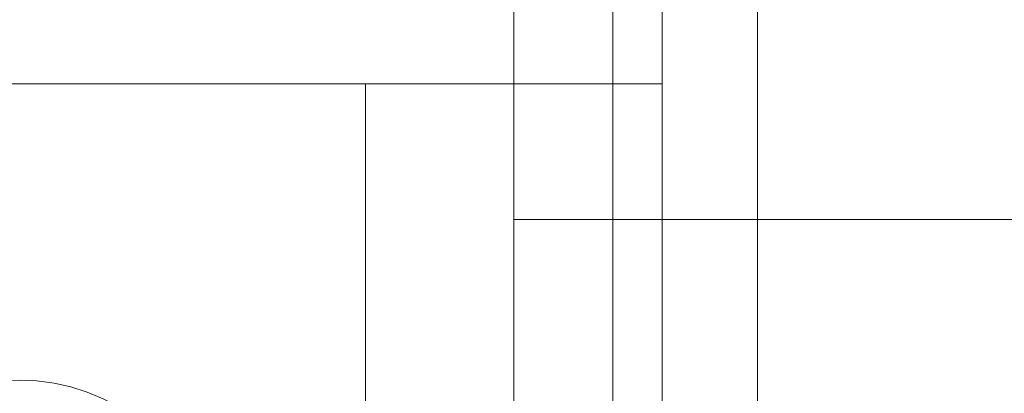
# Model space of a CAD drawing. Header units: inches. Extents: x -412 to -304, y -62 to 18.
# Tile 504 of 656: x -356.36 to -355.576, y -11.203 to -10.905. Entities that reach past the tile are written whole.
import ezdxf

# ---------------------------------------------------------------- set-up
doc = ezdxf.new("R2010")
doc.units = ezdxf.units.IN
doc.header["$LTSCALE"] = 32
doc.header["$MEASUREMENT"] = 0
doc.linetypes.add('Dash Style-1', pattern=[0.083328, 0.041656, -0.041672])
for name, color, linetype, lineweight in [('Black', 7, 'Continuous', 18), ('DashLineFill', 7, 'Dash Style-1', 13), ('Drawing', 7, 'Continuous', 18), ('Metal_HtAdjMech', 7, 'Continuous', 18), ('None', 7, 'Continuous', 18), ('SolidLine', 7, 'Continuous', 15), ('Wood_1-H', 7, 'Continuous', 13)]:
    doc.layers.add(name, color=color, linetype=linetype, lineweight=lineweight)

# ---------------------------------------------------------------- blocks, each defined once
blk = doc.blocks.new('Group-20')
at = {"layer": 'Black'}
for points in [[(-34.54794, 16.53613, 28.9791), (34.54794, 16.53613, 28.9791), (34.54794, -16.53613, 28.9791), (-34.54794, -16.53613, 28.9791)], [(-34.54794, 16.53613, 27.70079), (34.54794, 16.53613, 27.70079), (34.54794, -16.53613, 27.70079), (-34.54794, -16.53613, 27.70079)]]:
    blk.add_3dface(points, dxfattribs=at)
at = {"layer": 'Wood_1-H'}
for points in [[(-35.96494, 17.95313, 28.99879), (35.96494, 17.95313, 28.99879), (35.96494, -17.95313, 28.99879), (-35.96494, -17.95313, 28.99879)], [(-35.96494, 17.95313, 28.9791), (35.96494, 17.95313, 28.9791), (35.96494, -17.95313, 28.9791), (-35.96494, -17.95313, 28.9791)]]:
    blk.add_3dface(points, dxfattribs=at)
blk = doc.blocks.new('MpHtAdjTrough-1095 (3D)')
at = {"layer": 'Black'}
for points in [[(-17.3622, -4.05467, -1.5537), (17.3622, -4.05467, -1.5537), (17.3622, 2.5995, -3.97562), (-17.3622, 2.5995, -3.97562)], [(-17.3622, 2.59168, -4.03646), (17.3622, 2.59168, -4.03646), (17.3622, -4.07513, -1.60994), (-17.3622, -4.07513, -1.60994)]]:
    blk.add_3dface(points, dxfattribs=at)
blk = doc.blocks.new('MPHtAdjCenterBar (3D)')
at = {"layer": 'Metal_HtAdjMech'}
for points in [[(-17.61811, 2.81215, -1.55512), (17.61811, 2.81215, -1.55512), (17.61811, 2.30034, -1.55512), (-17.61811, 2.30034, -1.55512)], [(-17.61811, 2.30034, -1.39764), (17.61811, 2.30034, -1.39764), (17.61811, 2.81215, -1.39764), (-17.61811, 2.81215, -1.39764)], [(-12.22441, 2.30034, -0.15748), (-12.22441, 2.81215, -0.15748), (-17.61811, 2.81215, -0.15748), (-17.61811, 2.30034, -0.15748)], [(-12.22441, 2.81215, -0.31496), (-12.22441, 2.30034, -0.31496), (-17.61811, 2.30034, -0.31496), (-17.61811, 2.81215, -0.31496)], [(-17.61811, 2.30034, -1.55512), (17.61811, 2.30034, -1.55512), (17.61811, 2.30034, -1.39764), (-17.61811, 2.30034, -1.39764)], [(-12.22441, 2.30034, -0.31496), (-12.22441, 2.30034, -0.15748), (-17.61811, 2.30034, -0.15748), (-17.61811, 2.30034, -0.31496)]]:
    blk.add_3dface(points, dxfattribs=at)
blk = doc.blocks.new('TEK04-FrameB (3D)')
at = {"layer": 'Metal_HtAdjMech'}
for points, invisible_edges in [([(9.25197, -0.37402, 10.03937), (2.25393, -0.10556, 10.03937), (2.26279, -0.09744, 10.03937), (20.57087, 0.37402, 10.03937)], 13), ([(20.57087, -0.37402, 10.11811), (20.57087, 0.37402, 10.11811), (2.30315, 0, 10.11811), (2.30263, -0.01201, 10.11811)], 10), ([(8.57283, -0.37402, 11.61417), (8.57283, 0.37402, 11.61417), (8.57283, 0.37402, 11.53543), (8.57283, -0.37402, 11.53543)], 10), ([(20.17717, 0.37402, 11.61417), (8.57283, 0.37402, 11.61417), (8.57283, -0.37402, 11.61417), (8.91732, -0.37402, 11.61417)], 8), ([(2.30263, -0.01201, 10.11811), (2.30106, -0.02393, 10.11811), (20.57087, -0.37402, 10.11811)], 10), ([(20.57087, -0.37402, 10.11811), (2.30106, -0.02393, 10.11811), (2.29845, -0.03566, 10.11811)], 9), ([(20.57087, -0.37402, 10.11811), (2.29845, -0.03566, 10.11811), (2.29484, -0.04713, 10.11811)], 9), ([(2.29484, -0.04713, 10.11811), (2.29024, -0.05823, 10.11811), (20.57087, -0.37402, 10.11811)], 10), ([(2.29024, -0.05823, 10.11811), (2.28469, -0.0689, 10.11811), (20.57087, -0.37402, 10.11811)], 10), ([(2.28469, -0.0689, 10.11811), (2.27823, -0.07904, 10.11811), (20.57087, -0.37402, 10.11811)], 10), ([(20.57087, -0.37402, 10.11811), (2.27823, -0.07904, 10.11811), (2.27091, -0.08857, 10.11811)], 9), ([(2.27091, -0.08857, 10.11811), (2.26279, -0.09744, 10.11811), (20.57087, -0.37402, 10.11811)], 10), ([(2.26279, -0.09744, 10.11811), (2.25393, -0.10556, 10.11811), (20.57087, -0.37402, 10.11811)], 10), ([(20.57087, -0.37402, 10.11811), (2.25393, -0.10556, 10.11811), (2.24439, -0.11288, 10.11811)], 9), ([(2.24439, -0.11288, 10.03937), (2.25393, -0.10556, 10.03937), (9.25197, -0.37402, 10.03937)], 10), ([(20.57087, -0.37402, 10.11811), (2.24439, -0.11288, 10.11811), (2.23425, -0.11933, 10.11811)], 9), ([(2.23425, -0.11933, 10.03937), (2.24439, -0.11288, 10.03937), (9.25197, -0.37402, 10.03937)], 10), ([(20.57087, -0.37402, 10.11811), (2.22359, -0.12488, 10.11811), (2.21248, -0.12949, 10.11811)], 9), ([(2.21248, -0.12949, 10.03937), (2.22359, -0.12488, 10.03937), (9.25197, -0.37402, 10.03937)], 10), ([(2.23425, -0.11933, 10.11811), (2.22359, -0.12488, 10.11811), (20.57087, -0.37402, 10.11811)], 10), ([(9.25197, -0.37402, 10.03937), (2.22359, -0.12488, 10.03937), (2.23425, -0.11933, 10.03937)], 9), ([(20.57087, -0.37402, 10.11811), (2.20102, -0.1331, 10.11811), (2.18928, -0.1357, 10.11811)], 9), ([(2.18928, -0.1357, 10.03937), (2.20102, -0.1331, 10.03937), (9.25197, -0.37402, 10.03937)], 10), ([(2.21248, -0.12949, 10.11811), (2.20102, -0.1331, 10.11811), (20.57087, -0.37402, 10.11811)], 10), ([(9.25197, -0.37402, 10.03937), (2.20102, -0.1331, 10.03937), (2.21248, -0.12949, 10.03937)], 9), ([(2.17736, -0.13727, 10.11811), (0, -0.37402, 10.11811), (20.57087, -0.37402, 10.11811)], 9), ([(8.46457, -0.37402, 10.03937), (0, -0.37402, 10.03937), (0.59055, -0.1378, 10.03937)], 10), ([(2.16535, -0.1378, 10.03937), (9.25197, -0.37402, 10.03937), (0.59055, -0.1378, 10.03937)], 11), ([(0.59055, -0.1378, 10.03937), (9.25197, -0.37402, 10.03937), (8.46457, -0.37402, 10.03937)], 11), ([(9.25197, -0.37402, 10.03937), (2.16535, -0.1378, 10.03937), (2.17736, -0.13727, 10.03937)], 9), ([(20.57087, -0.37402, 10.11811), (2.18928, -0.1357, 10.11811), (2.17736, -0.13727, 10.11811)], 9), ([(9.25197, -0.37402, 10.03937), (2.17736, -0.13727, 10.03937), (2.18928, -0.1357, 10.03937)], 9), ([(0, -0.37745, 10.11826), (20.57087, -0.37745, 10.11826), (20.57087, -0.37402, 10.11811), (0, -0.37402, 10.11811)], 1), ([(0, -0.37402, 10.03937), (8.46457, -0.37402, 10.03937), (8.46457, -0.38431, 10.03982), (0, -0.38431, 10.03982)], 4), ([(8.46457, -0.37402, 10.03937), (9.25197, -0.37402, 10.03937), (8.87199, -0.72895, 10.03937), (8.85827, -0.72835, 10.03937)], 11), ([(8.85827, -0.72835, 10.03937), (8.84454, -0.72895, 10.03937), (8.46457, -0.37402, 10.03937)], 10), ([(8.46457, -0.37402, 10.03937), (8.81751, -0.73371, 10.03937), (8.80441, -0.73784, 10.03937)], 9), ([(8.46457, -0.37402, 10.03937), (8.83092, -0.73074, 10.03937), (8.81751, -0.73371, 10.03937)], 9), ([(8.46457, -0.37402, 10.03937), (8.79171, -0.7431, 10.03937), (8.77953, -0.74944, 10.03937)], 9), ([(8.84454, -0.72895, 10.03937), (8.83092, -0.73074, 10.03937), (8.46457, -0.37402, 10.03937)], 10), ([(8.46457, -0.37402, 10.03937), (8.76794, -0.75683, 10.03937), (8.75704, -0.76519, 10.03937)], 9), ([(8.80441, -0.73784, 10.03937), (8.79171, -0.7431, 10.03937), (8.46457, -0.37402, 10.03937)], 10), ([(8.75704, -0.76519, 10.03937), (8.74691, -0.77447, 10.03937), (8.46457, -0.37402, 10.03937)], 10), ([(8.46457, -0.37402, 10.03937), (8.73763, -0.7846, 10.03937), (8.72927, -0.7955, 10.03937)], 9), ([(8.77953, -0.74944, 10.03937), (8.76794, -0.75683, 10.03937), (8.46457, -0.37402, 10.03937)], 10), ([(8.72927, -0.7955, 10.03937), (8.72189, -0.80709, 10.03937), (8.46457, -0.37402, 10.03937)], 10), ([(8.46457, -0.37402, 10.03937), (8.71554, -0.81927, 10.03937), (8.71028, -0.83197, 10.03937)], 9), ([(8.74691, -0.77447, 10.03937), (8.73763, -0.7846, 10.03937), (8.46457, -0.37402, 10.03937)], 10), ([(8.46457, -1.27953, 10.03937), (8.46457, -0.37402, 10.03937), (8.70079, -0.88583, 10.03937), (8.70139, -0.89955, 10.03937)], 10), ([(8.72189, -0.80709, 10.03937), (8.71554, -0.81927, 10.03937), (8.46457, -0.37402, 10.03937)], 10), ([(8.46457, -0.37402, 10.03937), (8.70615, -0.84507, 10.03937), (8.70318, -0.85848, 10.03937)], 9), ([(8.70318, -0.85848, 10.03937), (8.70139, -0.8721, 10.03937), (8.46457, -0.37402, 10.03937)], 10), ([(8.71028, -0.83197, 10.03937), (8.70615, -0.84507, 10.03937), (8.46457, -0.37402, 10.03937)], 10), ([(8.70139, -0.8721, 10.03937), (8.70079, -0.88583, 10.03937), (8.46457, -0.37402, 10.03937)], 10), ([(8.46457, -0.38431, 10.03982), (8.46457, -0.37402, 10.03937), (8.46457, -1.27953, 10.03937)], 8), ([(8.57283, -0.37402, 11.53543), (8.57283, -0.37745, 11.53528), (8.57283, -0.38431, 11.61372), (8.57283, -0.37402, 11.61417)], 10), ([(20.57087, -0.37745, 11.53528), (8.57283, -0.37745, 11.53528), (8.57283, -0.37402, 11.53543), (20.17717, -0.37402, 11.53543)], 9), ([(8.57283, -0.38431, 11.61372), (8.91732, -0.38431, 11.61372), (8.91732, -0.37402, 11.61417), (8.57283, -0.37402, 11.61417)], 1), ([(0, -0.38085, 10.11871), (20.57087, -0.38085, 10.11871), (20.57087, -0.37745, 10.11826), (0, -0.37745, 10.11826)], 5), ([(0, -0.38421, 10.11945), (20.57087, -0.38421, 10.11945), (20.57087, -0.38085, 10.11871), (0, -0.38085, 10.11871)], 5), ([(0, -0.38748, 10.12048), (20.57087, -0.38748, 10.12048), (20.57087, -0.38421, 10.11945), (0, -0.38421, 10.11945)], 5), ([(0, -0.38431, 10.03982), (8.46457, -0.38431, 10.03982), (8.46457, -0.39453, 10.04116), (0, -0.39453, 10.04116)], 5), ([(8.46457, -1.27953, 10.03937), (8.46457, -0.39453, 10.04116), (8.46457, -0.38431, 10.03982)], 9), ([(8.57283, -0.37745, 11.53528), (8.57283, -0.38085, 11.53483), (8.57283, -0.39453, 11.61238), (8.57283, -0.38431, 11.61372)], 10), ([(8.57283, -0.37745, 11.53528), (20.57087, -0.37745, 11.53528), (20.57087, -0.38085, 11.53483), (8.57283, -0.38085, 11.53483)], 5), ([(8.57283, -0.40458, 11.61015), (8.57283, -0.39453, 11.61238), (8.57283, -0.38085, 11.53483), (8.57283, -0.38421, 11.53409)], 10), ([(8.57283, -0.38085, 11.53483), (20.57087, -0.38085, 11.53483), (20.57087, -0.38421, 11.53409), (8.57283, -0.38421, 11.53409)], 5), ([(8.57283, -0.38421, 11.53409), (8.57283, -0.38748, 11.53306), (8.57283, -0.41441, 11.60705), (8.57283, -0.40458, 11.61015)], 10), ([(8.57283, -0.38421, 11.53409), (20.57087, -0.38421, 11.53409), (20.57087, -0.38748, 11.53306), (8.57283, -0.38748, 11.53306)], 5), ([(8.57283, -0.39453, 11.61238), (8.91732, -0.39453, 11.61238), (8.91732, -0.38431, 11.61372), (8.57283, -0.38431, 11.61372)], 5), ([(0, -0.39065, 10.1218), (20.57087, -0.39065, 10.1218), (20.57087, -0.38748, 10.12048), (0, -0.38748, 10.12048)], 5), ([(0, -0.3937, 10.12338), (20.57087, -0.3937, 10.12338), (20.57087, -0.39065, 10.1218), (0, -0.39065, 10.1218)], 5), ([(8.57283, -0.42393, 11.60311), (8.57283, -0.41441, 11.60705), (8.57283, -0.38748, 11.53306), (8.57283, -0.39065, 11.53174)], 10), ([(8.57283, -0.38748, 11.53306), (20.57087, -0.38748, 11.53306), (20.57087, -0.39065, 11.53174), (8.57283, -0.39065, 11.53174)], 5), ([(8.57283, -0.43307, 11.59835), (8.57283, -0.42393, 11.60311), (8.57283, -0.39065, 11.53174), (8.57283, -0.3937, 11.53016)], 10), ([(8.57283, -0.39065, 11.53174), (20.57087, -0.39065, 11.53174), (20.57087, -0.3937, 11.53016), (8.57283, -0.3937, 11.53016)], 5), ([(0, -0.3966, 10.12523), (20.57087, -0.3966, 10.12523), (20.57087, -0.3937, 10.12338), (0, -0.3937, 10.12338)], 5), ([(0, -0.39453, 10.04116), (8.46457, -0.39453, 10.04116), (8.46457, -0.40458, 10.04339), (0, -0.40458, 10.04339)], 5), ([(0, -0.39932, 10.12732), (20.57087, -0.39932, 10.12732), (20.57087, -0.3966, 10.12523), (0, -0.3966, 10.12523)], 5), ([(0, -0.40185, 10.12964), (20.57087, -0.40185, 10.12964), (20.57087, -0.39932, 10.12732), (0, -0.39932, 10.12732)], 5), ([(8.46457, -0.40458, 10.04339), (8.46457, -0.39453, 10.04116), (8.46457, -1.27953, 10.03937)], 10), ([(8.57283, -0.3937, 11.53016), (8.57283, -0.3966, 11.52831), (8.57283, -0.44176, 11.59281), (8.57283, -0.43307, 11.59835)], 10), ([(8.57283, -0.3937, 11.53016), (20.57087, -0.3937, 11.53016), (20.57087, -0.3966, 11.52831), (8.57283, -0.3966, 11.52831)], 5), ([(8.57283, -0.40458, 11.61015), (8.91732, -0.40458, 11.61015), (8.91732, -0.39453, 11.61238), (8.57283, -0.39453, 11.61238)], 5), ([(8.57283, -0.44994, 11.58654), (8.57283, -0.44176, 11.59281), (8.57283, -0.3966, 11.52831), (8.57283, -0.39932, 11.52622)], 10), ([(8.57283, -0.3966, 11.52831), (20.57087, -0.3966, 11.52831), (20.57087, -0.39932, 11.52622), (8.57283, -0.39932, 11.52622)], 5), ([(8.57283, -0.39932, 11.52622), (8.57283, -0.40185, 11.5239), (8.57283, -0.45753, 11.57958), (8.57283, -0.44994, 11.58654)], 10), ([(8.57283, -0.39932, 11.52622), (20.57087, -0.39932, 11.52622), (20.57087, -0.40185, 11.5239), (8.57283, -0.40185, 11.5239)], 5), ([(0, -0.40417, 10.13217), (20.57087, -0.40417, 10.13217), (20.57087, -0.40185, 10.12964), (0, -0.40185, 10.12964)], 5), ([(0, -0.40627, 10.1349), (20.57087, -0.40627, 10.1349), (20.57087, -0.40417, 10.13217), (0, -0.40417, 10.13217)], 5), ([(0, -0.40458, 10.04339), (8.46457, -0.40458, 10.04339), (8.46457, -0.41441, 10.04649), (0, -0.41441, 10.04649)], 5), ([(0, -0.40811, 10.1378), (20.57087, -0.40811, 10.1378), (20.57087, -0.40627, 10.1349), (0, -0.40627, 10.1349)], 5), ([(8.46457, -1.27953, 10.03937), (8.46457, -0.41441, 10.04649), (8.46457, -0.40458, 10.04339)], 9), ([(8.57283, -0.46449, 11.57198), (8.57283, -0.45753, 11.57958), (8.57283, -0.40185, 11.5239), (8.57283, -0.40417, 11.52137)], 10), ([(8.57283, -0.40185, 11.5239), (20.57087, -0.40185, 11.5239), (20.57087, -0.40417, 11.52137), (8.57283, -0.40417, 11.52137)], 5), ([(8.57283, -0.47077, 11.56381), (8.57283, -0.46449, 11.57198), (8.57283, -0.40417, 11.52137), (8.57283, -0.40627, 11.51864)], 10), ([(8.57283, -0.40417, 11.52137), (20.57087, -0.40417, 11.52137), (20.57087, -0.40627, 11.51864), (8.57283, -0.40627, 11.51864)], 5), ([(8.57283, -0.41441, 11.60705), (8.91732, -0.41441, 11.60705), (8.91732, -0.40458, 11.61015), (8.57283, -0.40458, 11.61015)], 5), ([(8.57283, -0.4763, 11.55512), (8.57283, -0.47077, 11.56381), (8.57283, -0.40627, 11.51864), (8.57283, -0.40811, 11.51575)], 10), ([(8.57283, -0.40627, 11.51864), (20.57087, -0.40627, 11.51864), (20.57087, -0.40811, 11.51575), (8.57283, -0.40811, 11.51575)], 5), ([(0, -0.4097, 10.14084), (20.57087, -0.4097, 10.14084), (20.57087, -0.40811, 10.1378), (0, -0.40811, 10.1378)], 5), ([(0, -0.41101, 10.14401), (20.57087, -0.41101, 10.14401), (20.57087, -0.4097, 10.14084), (0, -0.4097, 10.14084)], 5), ([(0, -0.41204, 10.14729), (20.57087, -0.41204, 10.14729), (20.57087, -0.41101, 10.14401), (0, -0.41101, 10.14401)], 5), ([(0, -0.41279, 10.15064), (20.57087, -0.41279, 10.15064), (20.57087, -0.41204, 10.14729), (0, -0.41204, 10.14729)], 5), ([(0, -0.41324, 10.15405), (20.57087, -0.41324, 10.15405), (20.57087, -0.41279, 10.15064), (0, -0.41279, 10.15064)], 5), ([(20.57087, -0.41324, 10.15405), (0, -0.41324, 10.15405), (7.81988, -0.41339, 10.15748), (12.99705, -0.41339, 10.15748)], 11), ([(0, -0.41441, 10.04649), (8.46457, -0.41441, 10.04649), (8.46457, -0.42393, 10.05044), (0, -0.42393, 10.05044)], 5), ([(7.81988, -0.41339, 10.15748), (8.6537, -0.41339, 10.73853), (8.66142, -0.41339, 10.73819)], 9), ([(8.66914, -0.41339, 10.91502), (7.81988, -0.41339, 10.95965), (12.99705, -0.41339, 10.95965)], 11), ([(8.66142, -0.41339, 10.73819), (8.66914, -0.41339, 10.73853), (7.81988, -0.41339, 10.15748)], 10), ([(8.66914, -0.41339, 10.91502), (8.66142, -0.41339, 10.91535), (7.81988, -0.41339, 10.95965)], 10), ([(12.99705, -0.41339, 10.15748), (7.81988, -0.41339, 10.15748), (8.6768, -0.41339, 10.73953), (8.68434, -0.41339, 10.74121)], 10), ([(7.81988, -0.41339, 10.15748), (8.64604, -0.41339, 10.73953), (8.6537, -0.41339, 10.73853)], 9), ([(7.81988, -0.41339, 10.15748), (8.61713, -0.41339, 10.75006), (8.62398, -0.41339, 10.74649)], 9), ([(7.81988, -0.41339, 10.15748), (8.59878, -0.41339, 10.76413), (8.60448, -0.41339, 10.75891)], 9), ([(7.81988, -0.41339, 10.15748), (8.58885, -0.41339, 10.77596), (8.59356, -0.41339, 10.76983)], 9), ([(7.81988, -0.41339, 10.95965), (8.57317, -0.41339, 10.83449), (8.57283, -0.41339, 10.82677)], 9), ([(8.66914, -0.41339, 10.73853), (8.6768, -0.41339, 10.73953), (7.81988, -0.41339, 10.15748)], 10), ([(7.81988, -0.41339, 10.15748), (8.63112, -0.41339, 10.74353), (8.63849, -0.41339, 10.74121)], 9), ([(7.81988, -0.41339, 10.15748), (8.61061, -0.41339, 10.75421), (8.61713, -0.41339, 10.75006)], 9), ([(8.59356, -0.41339, 10.76983), (8.59878, -0.41339, 10.76413), (7.81988, -0.41339, 10.15748)], 10), ([(7.81988, -0.41339, 10.15748), (8.57818, -0.41339, 10.79647), (8.58113, -0.41339, 10.78933)], 9), ([(8.57283, -0.41339, 10.82677), (8.57317, -0.41339, 10.81905), (7.81988, -0.41339, 10.95965)], 10), ([(8.63849, -0.41339, 10.74121), (8.64604, -0.41339, 10.73953), (7.81988, -0.41339, 10.15748)], 10), ([(8.60448, -0.41339, 10.75891), (8.61061, -0.41339, 10.75421), (7.81988, -0.41339, 10.15748)], 10), ([(8.58113, -0.41339, 10.78933), (8.5847, -0.41339, 10.78248), (7.81988, -0.41339, 10.15748)], 10), ([(7.81988, -0.41339, 10.15748), (7.81988, -0.41339, 10.95965), (8.57418, -0.41339, 10.81139), (8.57585, -0.41339, 10.80384)], 11), ([(7.81988, -0.41339, 10.95965), (8.57418, -0.41339, 10.84215), (8.57317, -0.41339, 10.83449)], 9), ([(7.81988, -0.41339, 10.95965), (8.5847, -0.41339, 10.87106), (8.58113, -0.41339, 10.86421)], 9), ([(7.81988, -0.41339, 10.95965), (8.59878, -0.41339, 10.88941), (8.59356, -0.41339, 10.88371)], 9), ([(7.81988, -0.41339, 10.95965), (8.61061, -0.41339, 10.89933), (8.60448, -0.41339, 10.89463)], 9), ([(7.81988, -0.41339, 10.95965), (8.62398, -0.41339, 10.90705), (8.61713, -0.41339, 10.90349)], 9), ([(7.81988, -0.41339, 10.95965), (8.63849, -0.41339, 10.91234), (8.63112, -0.41339, 10.91001)], 9), ([(7.81988, -0.41339, 10.95965), (8.66142, -0.41339, 10.91535), (8.6537, -0.41339, 10.91502)], 9), ([(8.5847, -0.41339, 10.78248), (8.58885, -0.41339, 10.77596), (7.81988, -0.41339, 10.15748)], 10), ([(8.57317, -0.41339, 10.81905), (8.57418, -0.41339, 10.81139), (7.81988, -0.41339, 10.95965)], 10), ([(7.81988, -0.41339, 10.95965), (8.57818, -0.41339, 10.85707), (8.57585, -0.41339, 10.8497)], 9), ([(7.81988, -0.41339, 10.95965), (8.58885, -0.41339, 10.87758), (8.5847, -0.41339, 10.87106)], 9), ([(8.60448, -0.41339, 10.89463), (8.59878, -0.41339, 10.88941), (7.81988, -0.41339, 10.95965)], 10), ([(8.63112, -0.41339, 10.91001), (8.62398, -0.41339, 10.90705), (7.81988, -0.41339, 10.95965)], 10), ([(8.61713, -0.41339, 10.90349), (8.61061, -0.41339, 10.89933), (7.81988, -0.41339, 10.95965)], 10), ([(8.6537, -0.41339, 10.91502), (8.64604, -0.41339, 10.91401), (7.81988, -0.41339, 10.95965)], 10), ([(8.64604, -0.41339, 10.91401), (8.63849, -0.41339, 10.91234), (7.81988, -0.41339, 10.95965)], 10), ([(8.62398, -0.41339, 10.74649), (8.63112, -0.41339, 10.74353), (7.81988, -0.41339, 10.15748)], 10), ([(8.57585, -0.41339, 10.8497), (8.57418, -0.41339, 10.84215), (7.81988, -0.41339, 10.95965)], 10), ([(8.59356, -0.41339, 10.88371), (8.58885, -0.41339, 10.87758), (7.81988, -0.41339, 10.95965)], 10), ([(8.57585, -0.41339, 10.80384), (8.57818, -0.41339, 10.79647), (7.81988, -0.41339, 10.15748)], 10), ([(8.58113, -0.41339, 10.86421), (8.57818, -0.41339, 10.85707), (7.81988, -0.41339, 10.95965)], 10), ([(12.99705, -0.41339, 11.33858), (7.81988, -0.41339, 11.33858), (8.3622, -0.41339, 11.3937), (8.57283, -0.41339, 11.3937)], 11), ([(7.81988, -0.41339, 11.33858), (12.99705, -0.41339, 11.33858), (12.99705, -0.41339, 10.95965), (7.81988, -0.41339, 10.95965)], 15), ([(8.46457, -0.42393, 10.05044), (8.46457, -0.41441, 10.04649), (8.46457, -1.27953, 10.03937)], 10), ([(8.57283, -0.40811, 11.51575), (8.57283, -0.4097, 11.5127), (8.57283, -0.48106, 11.54598), (8.57283, -0.4763, 11.55512)], 10), ([(8.57283, -0.40811, 11.51575), (20.57087, -0.40811, 11.51575), (20.57087, -0.4097, 11.5127), (8.57283, -0.4097, 11.5127)], 5), ([(8.57283, -0.485, 11.53646), (8.57283, -0.48106, 11.54598), (8.57283, -0.4097, 11.5127), (8.57283, -0.41101, 11.50953)], 10), ([(8.57283, -0.4097, 11.5127), (20.57087, -0.4097, 11.5127), (20.57087, -0.41101, 11.50953), (8.57283, -0.41101, 11.50953)], 5), ([(8.57283, -0.41101, 11.50953), (8.57283, -0.41204, 11.50625), (8.57283, -0.4881, 11.52663), (8.57283, -0.485, 11.53646)], 10), ([(8.57283, -0.41101, 11.50953), (20.57087, -0.41101, 11.50953), (20.57087, -0.41204, 11.50625), (8.57283, -0.41204, 11.50625)], 5), ([(8.57283, -0.49033, 11.51657), (8.57283, -0.4881, 11.52663), (8.57283, -0.41204, 11.50625), (8.57283, -0.41279, 11.5029)], 10), ([(8.57283, -0.41204, 11.50625), (20.57087, -0.41204, 11.50625), (20.57087, -0.41279, 11.5029), (8.57283, -0.41279, 11.5029)], 5), ([(8.57283, -0.49168, 11.50636), (8.57283, -0.49033, 11.51657), (8.57283, -0.41279, 11.5029), (8.57283, -0.41324, 11.49949)], 10), ([(8.57283, -0.41279, 11.5029), (20.57087, -0.41279, 11.5029), (20.57087, -0.41324, 11.49949), (8.57283, -0.41324, 11.49949)], 5), ([(8.57283, -0.49213, 11.49606), (8.57283, -0.49168, 11.50636), (8.57283, -0.41324, 11.49949), (8.57283, -0.41339, 11.49606)], 10), ([(8.57283, -0.41324, 11.49949), (20.57087, -0.41324, 11.49949), (18.0561, -0.41339, 11.49606), (12.99705, -0.41339, 11.49606)], 11), ([(12.99705, -0.41339, 11.49606), (8.57283, -0.41339, 11.49606), (8.57283, -0.41324, 11.49949)], 8), ([(8.57283, -0.41339, 11.49606), (8.57283, -0.41339, 11.3937), (8.57283, -0.49213, 11.3937), (8.57283, -0.49213, 11.49606)], 8), ([(8.57283, -0.41339, 11.3937), (8.57283, -0.41339, 11.49606), (12.99705, -0.41339, 11.49606), (12.99705, -0.41339, 11.33858)], 12), ([(8.57283, -0.41339, 10.82677), (8.57283, -0.49213, 10.82677), (8.57317, -0.49213, 10.81905), (8.57317, -0.41339, 10.81905)], 5), ([(8.57317, -0.41339, 10.83449), (8.57317, -0.49213, 10.83449), (8.57283, -0.49213, 10.82677), (8.57283, -0.41339, 10.82677)], 5), ([(8.57283, -0.42393, 11.60311), (8.91732, -0.42393, 11.60311), (8.91732, -0.41441, 11.60705), (8.57283, -0.41441, 11.60705)], 5), ([(8.57317, -0.41339, 10.81905), (8.57317, -0.49213, 10.81905), (8.57418, -0.49213, 10.81139), (8.57418, -0.41339, 10.81139)], 5), ([(8.57418, -0.41339, 10.84215), (8.57418, -0.49213, 10.84215), (8.57317, -0.49213, 10.83449), (8.57317, -0.41339, 10.83449)], 5), ([(8.57418, -0.41339, 10.81139), (8.57418, -0.49213, 10.81139), (8.57585, -0.49213, 10.80384), (8.57585, -0.41339, 10.80384)], 5), ([(8.57585, -0.41339, 10.8497), (8.57585, -0.49213, 10.8497), (8.57418, -0.49213, 10.84215), (8.57418, -0.41339, 10.84215)], 5), ([(8.57585, -0.41339, 10.80384), (8.57585, -0.49213, 10.80384), (8.57818, -0.49213, 10.79647), (8.57818, -0.41339, 10.79647)], 5), ([(8.57818, -0.41339, 10.85707), (8.57818, -0.49213, 10.85707), (8.57585, -0.49213, 10.8497), (8.57585, -0.41339, 10.8497)], 5), ([(8.57818, -0.41339, 10.79647), (8.57818, -0.49213, 10.79647), (8.58113, -0.49213, 10.78933), (8.58113, -0.41339, 10.78933)], 5), ([(8.58113, -0.41339, 10.86421), (8.58113, -0.49213, 10.86421), (8.57818, -0.49213, 10.85707), (8.57818, -0.41339, 10.85707)], 5), ([(8.58113, -0.41339, 10.78933), (8.58113, -0.49213, 10.78933), (8.5847, -0.49213, 10.78248), (8.5847, -0.41339, 10.78248)], 5), ([(8.5847, -0.41339, 10.87106), (8.5847, -0.49213, 10.87106), (8.58113, -0.49213, 10.86421), (8.58113, -0.41339, 10.86421)], 5), ([(8.5847, -0.41339, 10.78248), (8.5847, -0.49213, 10.78248), (8.58885, -0.49213, 10.77596), (8.58885, -0.41339, 10.77596)], 5), ([(8.58885, -0.41339, 10.87758), (8.58885, -0.49213, 10.87758), (8.5847, -0.49213, 10.87106), (8.5847, -0.41339, 10.87106)], 5), ([(8.58885, -0.41339, 10.77596), (8.58885, -0.49213, 10.77596), (8.59356, -0.49213, 10.76983), (8.59356, -0.41339, 10.76983)], 5), ([(8.59356, -0.41339, 10.88371), (8.59356, -0.49213, 10.88371), (8.58885, -0.49213, 10.87758), (8.58885, -0.41339, 10.87758)], 5), ([(8.59356, -0.41339, 10.76983), (8.59356, -0.49213, 10.76983), (8.59878, -0.49213, 10.76413), (8.59878, -0.41339, 10.76413)], 5), ([(8.59878, -0.41339, 10.88941), (8.59878, -0.49213, 10.88941), (8.59356, -0.49213, 10.88371), (8.59356, -0.41339, 10.88371)], 5), ([(8.59878, -0.41339, 10.76413), (8.59878, -0.49213, 10.76413), (8.60448, -0.49213, 10.75891), (8.60448, -0.41339, 10.75891)], 5), ([(8.60448, -0.41339, 10.89463), (8.60448, -0.49213, 10.89463), (8.59878, -0.49213, 10.88941), (8.59878, -0.41339, 10.88941)], 5), ([(8.60448, -0.41339, 10.75891), (8.60448, -0.49213, 10.75891), (8.61061, -0.49213, 10.75421), (8.61061, -0.41339, 10.75421)], 5), ([(8.61061, -0.41339, 10.89933), (8.61061, -0.49213, 10.89933), (8.60448, -0.49213, 10.89463), (8.60448, -0.41339, 10.89463)], 5), ([(8.61061, -0.41339, 10.75421), (8.61061, -0.49213, 10.75421), (8.61713, -0.49213, 10.75006), (8.61713, -0.41339, 10.75006)], 5), ([(8.61713, -0.41339, 10.90349), (8.61713, -0.49213, 10.90349), (8.61061, -0.49213, 10.89933), (8.61061, -0.41339, 10.89933)], 5), ([(8.61713, -0.41339, 10.75006), (8.61713, -0.49213, 10.75006), (8.62398, -0.49213, 10.74649), (8.62398, -0.41339, 10.74649)], 5), ([(8.62398, -0.41339, 10.90705), (8.62398, -0.49213, 10.90705), (8.61713, -0.49213, 10.90349), (8.61713, -0.41339, 10.90349)], 5), ([(8.62398, -0.41339, 10.74649), (8.62398, -0.49213, 10.74649), (8.63112, -0.49213, 10.74353), (8.63112, -0.41339, 10.74353)], 5), ([(8.63112, -0.41339, 10.91001), (8.63112, -0.49213, 10.91001), (8.62398, -0.49213, 10.90705), (8.62398, -0.41339, 10.90705)], 5), ([(8.63112, -0.41339, 10.74353), (8.63112, -0.49213, 10.74353), (8.63849, -0.49213, 10.74121), (8.63849, -0.41339, 10.74121)], 5), ([(8.63849, -0.41339, 10.91234), (8.63849, -0.49213, 10.91234), (8.63112, -0.49213, 10.91001), (8.63112, -0.41339, 10.91001)], 5), ([(8.63849, -0.41339, 10.74121), (8.63849, -0.49213, 10.74121), (8.64604, -0.49213, 10.73953), (8.64604, -0.41339, 10.73953)], 5), ([(8.64604, -0.41339, 10.91401), (8.64604, -0.49213, 10.91401), (8.63849, -0.49213, 10.91234), (8.63849, -0.41339, 10.91234)], 5), ([(8.64604, -0.41339, 10.73953), (8.64604, -0.49213, 10.73953), (8.6537, -0.49213, 10.73853), (8.6537, -0.41339, 10.73853)], 5), ([(8.6537, -0.41339, 10.91502), (8.6537, -0.49213, 10.91502), (8.64604, -0.49213, 10.91401), (8.64604, -0.41339, 10.91401)], 5), ([(8.6537, -0.41339, 10.73853), (8.6537, -0.49213, 10.73853), (8.66142, -0.49213, 10.73819), (8.66142, -0.41339, 10.73819)], 5), ([(8.66142, -0.41339, 10.91535), (8.66142, -0.49213, 10.91535), (8.6537, -0.49213, 10.91502), (8.6537, -0.41339, 10.91502)], 5), ([(8.66142, -0.41339, 10.73819), (8.66142, -0.49213, 10.73819), (8.66914, -0.49213, 10.73853), (8.66914, -0.41339, 10.73853)], 5), ([(8.66914, -0.41339, 10.91502), (8.66914, -0.49213, 10.91502), (8.66142, -0.49213, 10.91535), (8.66142, -0.41339, 10.91535)], 5), ([(12.99705, -0.41339, 10.95965), (8.6768, -0.41339, 10.91401), (8.66914, -0.41339, 10.91502)], 9), ([(8.66914, -0.41339, 10.73853), (8.66914, -0.49213, 10.73853), (8.6768, -0.49213, 10.73953), (8.6768, -0.41339, 10.73953)], 5), ([(8.6768, -0.41339, 10.91401), (8.6768, -0.49213, 10.91401), (8.66914, -0.49213, 10.91502), (8.66914, -0.41339, 10.91502)], 5), ([(8.68434, -0.41339, 10.91234), (8.6768, -0.41339, 10.91401), (12.99705, -0.41339, 10.95965)], 10), ([(8.6768, -0.41339, 10.73953), (8.6768, -0.49213, 10.73953), (8.68434, -0.49213, 10.74121), (8.68434, -0.41339, 10.74121)], 5), ([(8.68434, -0.41339, 10.91234), (8.68434, -0.49213, 10.91234), (8.6768, -0.49213, 10.91401), (8.6768, -0.41339, 10.91401)], 5), ([(12.99705, -0.41339, 10.95965), (8.69171, -0.41339, 10.91001), (8.68434, -0.41339, 10.91234)], 9), ([(8.68434, -0.41339, 10.74121), (8.69171, -0.41339, 10.74353), (12.99705, -0.41339, 10.15748)], 10), ([(8.68434, -0.41339, 10.74121), (8.68434, -0.49213, 10.74121), (8.69171, -0.49213, 10.74353), (8.69171, -0.41339, 10.74353)], 5), ([(8.69171, -0.41339, 10.91001), (8.69171, -0.49213, 10.91001), (8.68434, -0.49213, 10.91234), (8.68434, -0.41339, 10.91234)], 5), ([(8.69885, -0.41339, 10.90705), (8.69171, -0.41339, 10.91001), (12.99705, -0.41339, 10.95965)], 10), ([(12.99705, -0.41339, 10.15748), (8.69171, -0.41339, 10.74353), (8.69885, -0.41339, 10.74649)], 9), ([(8.69171, -0.41339, 10.74353), (8.69171, -0.49213, 10.74353), (8.69885, -0.49213, 10.74649), (8.69885, -0.41339, 10.74649)], 5), ([(8.69885, -0.41339, 10.90705), (8.69885, -0.49213, 10.90705), (8.69171, -0.49213, 10.91001), (8.69171, -0.41339, 10.91001)], 5), ([(12.99705, -0.41339, 10.95965), (8.70571, -0.41339, 10.90349), (8.69885, -0.41339, 10.90705)], 9), ([(8.69885, -0.41339, 10.74649), (8.70571, -0.41339, 10.75006), (12.99705, -0.41339, 10.15748)], 10), ([(8.69885, -0.41339, 10.74649), (8.69885, -0.49213, 10.74649), (8.70571, -0.49213, 10.75006), (8.70571, -0.41339, 10.75006)], 5), ([(8.70571, -0.41339, 10.90349), (8.70571, -0.49213, 10.90349), (8.69885, -0.49213, 10.90705), (8.69885, -0.41339, 10.90705)], 5), ([(12.99705, -0.41339, 10.95965), (8.71223, -0.41339, 10.89933), (8.70571, -0.41339, 10.90349)], 9), ([(8.70571, -0.41339, 10.75006), (8.71223, -0.41339, 10.75421), (12.99705, -0.41339, 10.15748)], 10), ([(8.70571, -0.41339, 10.75006), (8.70571, -0.49213, 10.75006), (8.71223, -0.49213, 10.75421), (8.71223, -0.41339, 10.75421)], 5), ([(8.71223, -0.41339, 10.89933), (8.71223, -0.49213, 10.89933), (8.70571, -0.49213, 10.90349), (8.70571, -0.41339, 10.90349)], 5), ([(0, -0.42393, 10.05044), (8.46457, -0.42393, 10.05044), (8.46457, -0.43307, 10.05519), (0, -0.43307, 10.05519)], 5), ([(8.46457, -0.43307, 10.05519), (8.46457, -0.42393, 10.05044), (8.46457, -1.27953, 10.03937)], 10), ([(8.57283, -0.43307, 11.59835), (8.91732, -0.43307, 11.59835), (8.91732, -0.42393, 11.60311), (8.57283, -0.42393, 11.60311)], 5), ([(0, -0.43307, 10.05519), (8.46457, -0.43307, 10.05519), (8.46457, -0.44176, 10.06073), (0, -0.44176, 10.06073)], 5), ([(8.46457, -1.27953, 10.03937), (8.46457, -1.27953, 10.15748), (8.46457, -0.61024, 10.15748), (8.46457, -0.43307, 10.05519)], 12), ([(8.46457, -0.44176, 10.06073), (8.46457, -0.43307, 10.05519), (8.46457, -0.61024, 10.15748)], 10), ([(8.57283, -0.44176, 11.59281), (8.91732, -0.44176, 11.59281), (8.91732, -0.43307, 11.59835), (8.57283, -0.43307, 11.59835)], 5), ([(0, -0.44176, 10.06073), (8.46457, -0.44176, 10.06073), (8.46457, -0.44994, 10.067), (0, -0.44994, 10.067)], 5), ([(8.46457, -0.44994, 10.067), (8.46457, -0.44176, 10.06073), (8.46457, -0.61024, 10.15748)], 10), ([(8.57283, -0.44994, 11.58654), (8.91732, -0.44994, 11.58654), (8.91732, -0.44176, 11.59281), (8.57283, -0.44176, 11.59281)], 5), ([(0, -0.44994, 10.067), (8.46457, -0.44994, 10.067), (8.46457, -0.45753, 10.07396), (0, -0.45753, 10.07396)], 5), ([(8.46457, -0.45753, 10.07396), (8.46457, -0.44994, 10.067), (8.46457, -0.61024, 10.15748)], 10), ([(8.57283, -0.45753, 11.57958), (8.91732, -0.45753, 11.57958), (8.91732, -0.44994, 11.58654), (8.57283, -0.44994, 11.58654)], 5), ([(0, -0.45753, 10.07396), (8.46457, -0.45753, 10.07396), (8.46457, -0.46449, 10.08156), (0, -0.46449, 10.08156)], 5), ([(8.46457, -0.61024, 10.15748), (8.46457, -0.46449, 10.08156), (8.46457, -0.45753, 10.07396)], 9), ([(8.57283, -0.46449, 11.57198), (8.91732, -0.46449, 11.57198), (8.91732, -0.45753, 11.57958), (8.57283, -0.45753, 11.57958)], 5), ([(0, -0.46449, 10.08156), (8.46457, -0.46449, 10.08156), (8.46457, -0.47077, 10.08974), (0, -0.47077, 10.08974)], 5), ([(8.46457, -0.47077, 10.08974), (8.46457, -0.46449, 10.08156), (8.46457, -0.61024, 10.15748)], 10), ([(8.57283, -0.47077, 11.56381), (8.91732, -0.47077, 11.56381), (8.91732, -0.46449, 11.57198), (8.57283, -0.46449, 11.57198)], 5), ([(0, -0.47077, 10.08974), (8.46457, -0.47077, 10.08974), (8.46457, -0.4763, 10.09843), (0, -0.4763, 10.09843)], 5), ([(0, -0.4763, 10.09843), (8.46457, -0.4763, 10.09843), (8.46457, -0.48106, 10.10756), (0, -0.48106, 10.10756)], 5), ([(8.46457, -0.61024, 10.15748), (8.46457, -0.4763, 10.09843), (8.46457, -0.47077, 10.08974)], 9), ([(8.46457, -0.48106, 10.10756), (8.46457, -0.4763, 10.09843), (8.46457, -0.61024, 10.15748)], 10), ([(8.57283, -0.4763, 11.55512), (8.91732, -0.4763, 11.55512), (8.91732, -0.47077, 11.56381), (8.57283, -0.47077, 11.56381)], 5), ([(8.57283, -0.48106, 11.54598), (8.91732, -0.48106, 11.54598), (8.91732, -0.4763, 11.55512), (8.57283, -0.4763, 11.55512)], 5), ([(0, -0.48106, 10.10756), (8.46457, -0.48106, 10.10756), (8.46457, -0.485, 10.11708), (0, -0.485, 10.11708)], 5), ([(0, -0.485, 10.11708), (8.46457, -0.485, 10.11708), (8.46457, -0.4881, 10.12691), (0, -0.4881, 10.12691)], 5), ([(8.46457, -0.61024, 10.15748), (8.46457, -0.485, 10.11708), (8.46457, -0.48106, 10.10756)], 9), ([(8.46457, -0.4881, 10.12691), (8.46457, -0.485, 10.11708), (8.46457, -0.61024, 10.15748)], 10), ([(8.57283, -0.485, 11.53646), (8.91732, -0.485, 11.53646), (8.91732, -0.48106, 11.54598), (8.57283, -0.48106, 11.54598)], 5), ([(8.57283, -0.4881, 11.52663), (8.91732, -0.4881, 11.52663), (8.91732, -0.485, 11.53646), (8.57283, -0.485, 11.53646)], 5), ([(0, -0.4881, 10.12691), (8.46457, -0.4881, 10.12691), (8.46457, -0.49033, 10.13697), (0, -0.49033, 10.13697)], 5), ([(0, -0.49033, 10.13697), (8.46457, -0.49033, 10.13697), (8.46457, -0.49168, 10.14719), (0, -0.49168, 10.14719)], 5), ([(4.16339, -0.49213, 10.15748), (0.62992, -0.49213, 10.15748), (0, -0.49168, 10.14719), (8.46457, -0.49168, 10.14719)], 14), ([(8.46457, -0.49168, 10.14719), (7.81988, -0.49213, 10.15748), (4.16339, -0.49213, 10.15748)], 9), ([(8.46457, -0.49168, 10.14719), (8.46457, -0.49213, 10.15748), (7.81988, -0.49213, 10.15748)], 8), ([(7.81988, -0.49213, 10.95965), (12.99705, -0.49213, 10.95965), (12.99705, -0.49213, 11.33858), (9.70472, -0.49213, 11.33858)], 15), ([(9.70472, -0.49213, 11.33858), (8.91732, -0.49213, 11.33858), (7.81988, -0.49213, 10.95965)], 10), ([(7.81988, -0.49213, 10.95965), (8.6537, -0.49213, 10.91502), (8.66142, -0.49213, 10.91535)], 9), ([(7.81988, -0.49213, 10.95965), (8.64604, -0.49213, 10.91401), (8.6537, -0.49213, 10.91502)], 9), ([(8.66142, -0.49213, 10.91535), (12.99705, -0.49213, 10.95965), (7.81988, -0.49213, 10.95965)], 11), ([(7.81988, -0.49213, 10.95965), (8.61713, -0.49213, 10.90349), (8.62398, -0.49213, 10.90705)], 9), ([(7.81988, -0.49213, 10.95965), (8.63112, -0.49213, 10.91001), (8.63849, -0.49213, 10.91234)], 9), ([(7.81988, -0.49213, 10.95965), (8.61061, -0.49213, 10.89933), (8.61713, -0.49213, 10.90349)], 9), ([(8.62398, -0.49213, 10.90705), (8.63112, -0.49213, 10.91001), (7.81988, -0.49213, 10.95965)], 10), ([(7.81988, -0.49213, 10.95965), (8.59878, -0.49213, 10.88941), (8.60448, -0.49213, 10.89463)], 9), ([(7.81988, -0.49213, 10.95965), (8.58885, -0.49213, 10.87758), (8.59356, -0.49213, 10.88371)], 9), ([(7.81988, -0.49213, 10.95965), (8.57317, -0.49213, 10.81905), (8.57283, -0.49213, 10.82677)], 9), ([(8.63849, -0.49213, 10.91234), (8.64604, -0.49213, 10.91401), (7.81988, -0.49213, 10.95965)], 10), ([(8.59356, -0.49213, 10.88371), (8.59878, -0.49213, 10.88941), (7.81988, -0.49213, 10.95965)], 10), ([(7.81988, -0.49213, 10.95965), (8.57818, -0.49213, 10.85707), (8.58113, -0.49213, 10.86421)], 9), ([(8.57283, -0.49213, 10.82677), (8.57317, -0.49213, 10.83449), (7.81988, -0.49213, 10.95965)], 10), ([(8.60448, -0.49213, 10.89463), (8.61061, -0.49213, 10.89933), (7.81988, -0.49213, 10.95965)], 10), ([(8.58113, -0.49213, 10.86421), (8.5847, -0.49213, 10.87106), (7.81988, -0.49213, 10.95965)], 10), ([(7.81988, -0.49213, 10.95965), (8.57418, -0.49213, 10.84215), (8.57585, -0.49213, 10.8497)], 9), ([(7.81988, -0.49213, 10.95965), (8.57418, -0.49213, 10.81139), (8.57317, -0.49213, 10.81905)], 9), ([(7.81988, -0.49213, 10.95965), (8.46457, -0.49213, 10.45242), (8.5847, -0.49213, 10.78248), (8.58113, -0.49213, 10.78933)], 11), ([(8.5847, -0.49213, 10.87106), (8.58885, -0.49213, 10.87758), (7.81988, -0.49213, 10.95965)], 10), ([(8.57317, -0.49213, 10.83449), (8.57418, -0.49213, 10.84215), (7.81988, -0.49213, 10.95965)], 10), ([(7.81988, -0.49213, 10.95965), (8.57818, -0.49213, 10.79647), (8.57585, -0.49213, 10.80384)], 9), ([(8.57585, -0.49213, 10.80384), (8.57418, -0.49213, 10.81139), (7.81988, -0.49213, 10.95965)], 10), ([(8.57585, -0.49213, 10.8497), (8.57818, -0.49213, 10.85707), (7.81988, -0.49213, 10.95965)], 10), ([(8.58113, -0.49213, 10.78933), (8.57818, -0.49213, 10.79647), (7.81988, -0.49213, 10.95965)], 10), ([(7.81988, -0.49213, 10.95965), (7.81988, -0.49213, 10.15748), (8.46457, -0.49213, 10.15748), (8.46457, -0.49213, 10.45242)], 9), ([(7.81988, -0.49213, 11.33858), (8.91732, -0.49213, 11.33858), (8.57283, -0.49213, 11.3937), (8.3622, -0.49213, 11.3937)], 11), ([(8.91732, -0.49213, 11.33858), (7.81988, -0.49213, 11.33858), (7.81988, -0.49213, 10.95965)], 11), ([(8.46457, -0.61024, 10.15748), (8.46457, -0.49033, 10.13697), (8.46457, -0.4881, 10.12691)], 9), ([(8.46457, -0.49168, 10.14719), (8.46457, -0.49033, 10.13697), (8.46457, -0.61024, 10.15748)], 10), ([(8.46457, -0.49213, 10.15748), (8.46457, -0.49168, 10.14719), (8.46457, -0.61024, 10.15748)], 10), ([(8.46457, -0.61024, 10.15748), (8.46457, -0.61024, 10.45242), (8.46457, -0.49213, 10.45242), (8.46457, -0.49213, 10.15748)], 8), ([(8.46457, -0.49213, 10.45242), (8.6768, -0.49213, 10.73953), (8.66914, -0.49213, 10.73853)], 9), ([(8.68434, -0.49213, 10.74121), (8.6768, -0.49213, 10.73953), (8.46457, -0.49213, 10.45242), (9.25197, -0.49213, 10.45242)], 10), ([(8.46457, -0.49213, 10.45242), (8.59878, -0.49213, 10.76413), (8.59356, -0.49213, 10.76983)], 9), ([(8.46457, -0.49213, 10.45242), (8.61061, -0.49213, 10.75421), (8.60448, -0.49213, 10.75891)], 9), ([(8.46457, -0.49213, 10.45242), (8.58885, -0.49213, 10.77596), (8.5847, -0.49213, 10.78248)], 9), ([(8.60448, -0.49213, 10.75891), (8.59878, -0.49213, 10.76413), (8.46457, -0.49213, 10.45242)], 10), ([(8.46457, -0.49213, 10.45242), (8.63112, -0.49213, 10.74353), (8.62398, -0.49213, 10.74649)], 9), ([(8.59356, -0.49213, 10.76983), (8.58885, -0.49213, 10.77596), (8.46457, -0.49213, 10.45242)], 10), ([(8.62398, -0.49213, 10.74649), (8.61713, -0.49213, 10.75006), (8.46457, -0.49213, 10.45242)], 10), ([(8.61713, -0.49213, 10.75006), (8.61061, -0.49213, 10.75421), (8.46457, -0.49213, 10.45242)], 10), ([(8.46457, -0.49213, 10.45242), (8.64604, -0.49213, 10.73953), (8.63849, -0.49213, 10.74121)], 9), ([(8.46457, -0.49213, 10.45242), (8.66142, -0.49213, 10.73819), (8.6537, -0.49213, 10.73853)], 9), ([(8.6537, -0.49213, 10.73853), (8.64604, -0.49213, 10.73953), (8.46457, -0.49213, 10.45242)], 10), ([(8.63849, -0.49213, 10.74121), (8.63112, -0.49213, 10.74353), (8.46457, -0.49213, 10.45242)], 10), ([(8.66914, -0.49213, 10.73853), (8.66142, -0.49213, 10.73819), (8.46457, -0.49213, 10.45242)], 10), ([(8.57283, -0.49033, 11.51657), (8.91732, -0.49033, 11.51657), (8.91732, -0.4881, 11.52663), (8.57283, -0.4881, 11.52663)], 5), ([(8.57283, -0.49168, 11.50636), (8.91732, -0.49168, 11.50636), (8.91732, -0.49033, 11.51657), (8.57283, -0.49033, 11.51657)], 5), ([(8.57283, -0.49213, 11.49606), (8.91732, -0.49213, 11.49606), (8.91732, -0.49168, 11.50636), (8.57283, -0.49168, 11.50636)], 4), ([(8.91732, -0.49213, 11.33858), (8.91732, -0.49213, 11.49606), (8.57283, -0.49213, 11.49606), (8.57283, -0.49213, 11.3937)], 8), ([(12.99705, -0.49213, 10.95965), (8.66142, -0.49213, 10.91535), (8.66914, -0.49213, 10.91502)], 9), ([(8.66914, -0.49213, 10.91502), (8.6768, -0.49213, 10.91401), (12.99705, -0.49213, 10.95965)], 10), ([(12.99705, -0.49213, 10.95965), (8.6768, -0.49213, 10.91401), (8.68434, -0.49213, 10.91234)], 9), ([(9.25197, -0.49213, 10.45242), (8.69171, -0.49213, 10.74353), (8.68434, -0.49213, 10.74121)], 9), ([(8.68434, -0.49213, 10.91234), (8.69171, -0.49213, 10.91001), (12.99705, -0.49213, 10.95965)], 10), ([(12.99705, -0.49213, 10.95965), (8.69171, -0.49213, 10.91001), (8.69885, -0.49213, 10.90705)], 9), ([(8.69885, -0.49213, 10.74649), (8.69171, -0.49213, 10.74353), (9.25197, -0.49213, 10.45242)], 10), ([(9.25197, -0.49213, 10.45242), (8.70571, -0.49213, 10.75006), (8.69885, -0.49213, 10.74649)], 9), ([(8.69885, -0.49213, 10.90705), (8.70571, -0.49213, 10.90349), (12.99705, -0.49213, 10.95965)], 10), ([(9.25197, -0.49213, 10.45242), (8.71223, -0.49213, 10.75421), (8.70571, -0.49213, 10.75006)], 9), ([(8.70571, -0.49213, 10.90349), (8.71223, -0.49213, 10.89933), (12.99705, -0.49213, 10.95965)], 10), ([(8.46457, -0.61024, 10.15748), (8.84454, -0.72895, 10.15748), (8.85827, -0.72835, 10.15748)], 9), ([(8.46457, -0.61024, 10.15748), (8.83092, -0.73074, 10.15748), (8.84454, -0.72895, 10.15748)], 9), ([(8.85827, -0.72835, 10.15748), (8.87199, -0.72895, 10.15748), (9.25197, -0.61024, 10.15748), (8.46457, -0.61024, 10.15748)], 10), ([(8.46457, -0.61024, 10.15748), (8.79171, -0.7431, 10.15748), (8.80441, -0.73784, 10.15748)], 9), ([(8.80441, -0.73784, 10.15748), (8.81751, -0.73371, 10.15748), (8.46457, -0.61024, 10.15748)], 10), ([(8.81751, -0.73371, 10.15748), (8.83092, -0.73074, 10.15748), (8.46457, -0.61024, 10.15748)], 10), ([(8.46457, -0.61024, 10.15748), (8.76794, -0.75683, 10.15748), (8.77953, -0.74944, 10.15748)], 9), ([(8.46457, -0.61024, 10.15748), (8.74691, -0.77447, 10.15748), (8.75704, -0.76519, 10.15748)], 9), ([(8.77953, -0.74944, 10.15748), (8.79171, -0.7431, 10.15748), (8.46457, -0.61024, 10.15748)], 10), ([(8.46457, -0.61024, 10.15748), (8.73763, -0.7846, 10.15748), (8.74691, -0.77447, 10.15748)], 9), ([(8.46457, -0.61024, 10.15748), (8.70139, -0.8721, 10.15748), (8.70318, -0.85848, 10.15748)], 9), ([(8.75704, -0.76519, 10.15748), (8.76794, -0.75683, 10.15748), (8.46457, -0.61024, 10.15748)], 10), ([(8.46457, -0.61024, 10.15748), (8.72189, -0.80709, 10.15748), (8.72927, -0.7955, 10.15748)], 9), ([(8.46457, -0.61024, 10.15748), (8.70079, -0.88583, 10.15748), (8.70139, -0.8721, 10.15748)], 9), ([(8.46457, -0.61024, 10.15748), (8.71554, -0.81927, 10.15748), (8.72189, -0.80709, 10.15748)], 9), ([(8.70139, -0.89955, 10.15748), (8.70079, -0.88583, 10.15748), (8.46457, -0.61024, 10.15748), (8.46457, -1.27953, 10.15748)], 10), ([(8.72927, -0.7955, 10.15748), (8.73763, -0.7846, 10.15748), (8.46457, -0.61024, 10.15748)], 10), ([(8.46457, -0.61024, 10.15748), (8.70615, -0.84507, 10.15748), (8.71028, -0.83197, 10.15748)], 9), ([(8.71028, -0.83197, 10.15748), (8.71554, -0.81927, 10.15748), (8.46457, -0.61024, 10.15748)], 10), ([(8.70318, -0.85848, 10.15748), (8.70615, -0.84507, 10.15748), (8.46457, -0.61024, 10.15748)], 10), ([(8.71554, -0.81927, 10.03937), (8.71554, -0.81927, 10.15748), (8.71028, -0.83197, 10.15748), (8.71028, -0.83197, 10.03937)], 5), ([(8.71028, -0.83197, 10.03937), (8.71028, -0.83197, 10.15748), (8.70615, -0.84507, 10.15748), (8.70615, -0.84507, 10.03937)], 5), ([(8.70615, -0.84507, 10.03937), (8.70615, -0.84507, 10.15748), (8.70318, -0.85848, 10.15748), (8.70318, -0.85848, 10.03937)], 5), ([(8.70318, -0.85848, 10.03937), (8.70318, -0.85848, 10.15748), (8.70139, -0.8721, 10.15748), (8.70139, -0.8721, 10.03937)], 5), ([(8.70139, -0.8721, 10.03937), (8.70139, -0.8721, 10.15748), (8.70079, -0.88583, 10.15748), (8.70079, -0.88583, 10.03937)], 5), ([(8.70079, -0.88583, 10.03937), (8.70079, -0.88583, 10.15748), (8.70139, -0.89955, 10.15748), (8.70139, -0.89955, 10.03937)], 5)]:
    blk.add_3dface(points, dxfattribs=dict(at, invisible_edges=invisible_edges))
for points in [[(8.57283, -0.37402, 11.53543), (8.57283, 0.37402, 11.53543), (20.17717, 0.37402, 11.53543), (20.17717, -0.37402, 11.53543)], [(8.3622, -0.41339, 11.3937), (8.3622, -0.49213, 11.3937), (8.57283, -0.49213, 11.3937), (8.57283, -0.41339, 11.3937)], [(9.25197, -0.49213, 10.45242), (8.46457, -0.49213, 10.45242), (8.46457, -0.61024, 10.45242), (9.25197, -0.61024, 10.45242)], [(9.25197, -0.61024, 10.45242), (8.46457, -0.61024, 10.45242), (8.46457, -0.61024, 10.15748), (9.25197, -0.61024, 10.15748)]]:
    blk.add_3dface(points, dxfattribs=at)
blk = doc.blocks.new('TEK04-Frame (3D)')
at = {"layer": 'DashLineFill', "color": 7, "transparency": 33554687}
blk.add_blockref('TEK04-FrameB (3D)', (-1.4565, 2.59843, -11.69291), dxfattribs=at)
blk = doc.blocks.new('Group-23')
at = {"layer": 'None'}
blk.add_blockref('Group-20', (0, 0), dxfattribs=at)
at = {"layer": 'SolidLine', "color": 7}
for name, p in [('MpHtAdjTrough-1095 (3D)', (0, 0, 27.70079)), ('TEK04-Frame (3D)', (-21.55512, 0, 27.70079)), ('MPHtAdjCenterBar (3D)', (0, 0, 27.70079))]:
    blk.add_blockref(name, p, dxfattribs=at)
blk = doc.blocks.new('MP Ht Adju Rect Table (3D)')
at = {"layer": 'None'}
blk.add_blockref('Group-23', (0, 0), dxfattribs=at)
at = {"layer": 'Drawing', "color": 0, "flags": 1}
for tag in ['Tag', 'Catalog', 'Option1', 'Option2', 'Option3', 'Option4', 'Option5', 'Option6', 'Option7', 'Option8', 'Option9', 'Option10', 'Option11', 'Option12', 'Custom', 'FinishGroup', 'Discount', 'Item2', 'Item3', 'Item6', 'Item9', 'Item10', 'Item12', 'Item13', 'Item16', 'Item19', 'Item20', 'Item21', 'Item22', 'Item23', 'Item24', 'Item25', 'Item8', 'Item18', 'Item1', 'Item4', 'Item5', 'Item7', 'Item11', 'Item14', 'Item15', 'Item17']:
    blk.add_attdef(tag, (-16.60664, -46.53056), '', height=0.00709, dxfattribs=at)

msp = doc.modelspace()

# ---------------------------------------------------------------- block references
at = {"layer": 'Drawing', "rotation": 270}
msp.add_blockref('MP Ht Adju Rect Table (3D)', (-358.07283, -25.50309), dxfattribs=at)

doc.saveas('drawing.dxf')
